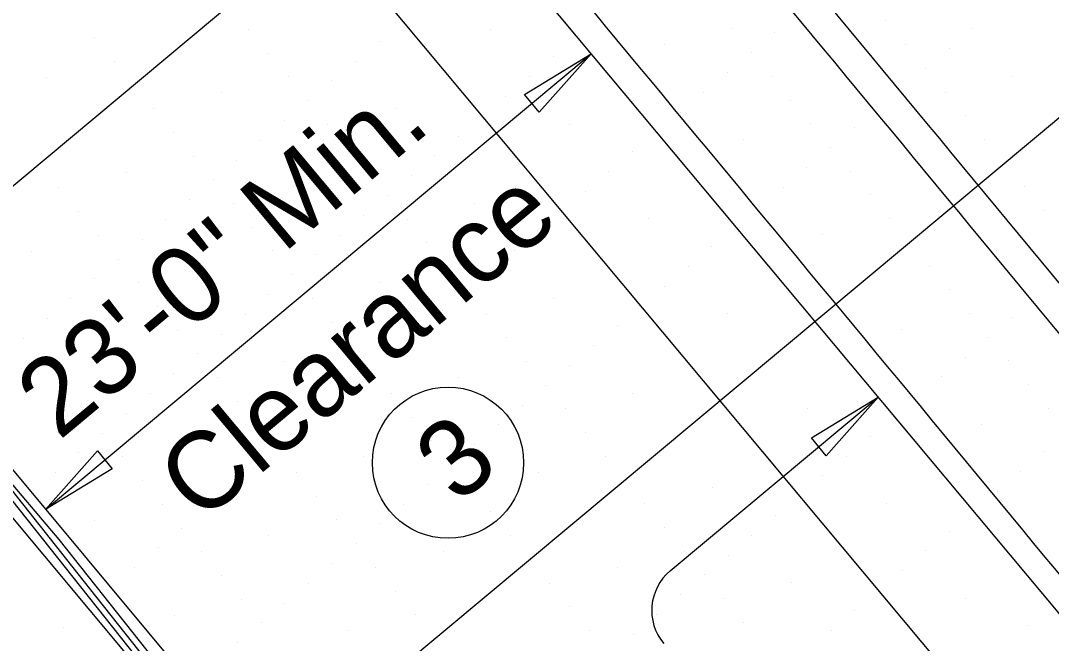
# Model space of a CAD drawing. Extents: x 2042995 to 2043795, y 305365 to 306249.
# Drawn here: x 2043315.62 to 2043348.97, y 305759.09 to 305779.25 of the extents above; entities that cross this region are included whole.
import ezdxf

# ---------------------------------------------------------------- set-up
doc = ezdxf.new("R2010")
doc.units = 0
for name, color, linetype in [('BR_AUTO DIMENSION', 7, 'Continuous'), ('BR_CONCRETE', 7, 'Continuous'), ('BR_EXIST_GROUND_CL', 7, 'Continuous'), ('BR_EXIST_GROUND_LT', 7, 'Continuous'), ('BR_EXIST_GROUND_RT', 7, 'Continuous'), ('BR_GRID DOTS', 7, 'Continuous'), ('BR_GRID LINES', 7, 'Continuous'), ('BR_PRESTRESSED BEAM', 7, 'Continuous'), ('BR_TEXT', 7, 'Continuous')]:
    doc.layers.add(name, color=color, linetype=linetype)

msp = doc.modelspace()

# ---------------------------------------------------------------- linework, layer by layer
at = {"layer": 'BR_AUTO DIMENSION'}
for p, q in [((2043320.869, 305793.992), (2043366.621, 305739.212)), ((2043303.216, 305779.248), (2043348.968, 305724.468)), ((2043316.428, 305763.429), (2043334.081, 305778.173)), ((2043336.64, 305761.438), (2043343.366, 305767.056))]:
    msp.add_line(p, q, dxfattribs=at)
for points in [[(2043331.922, 305776.858), (2043334.081, 305778.173), (2043332.402, 305776.282)], [(2043341.206, 305765.741), (2043343.366, 305767.056), (2043341.687, 305765.165)], [(2043318.587, 305764.744), (2043316.428, 305763.429), (2043318.106, 305765.319)]]:
    msp.add_lwpolyline(points, close=True, dxfattribs=at)
msp.add_arc((2043337.708, 305760.159), 1.667, 129.8684, 219.8684, dxfattribs=at)
at = {"layer": 'BR_CONCRETE'}
for points in [[(2043139.109, 306017.548), (2043148.199, 306007.16), (2043160.233, 305993.368), (2043172.245, 305979.557), (2043184.234, 305965.727), (2043196.201, 305951.879), (2043208.145, 305938.012), (2043220.067, 305924.126), (2043231.966, 305910.221), (2043243.843, 305896.297), (2043255.698, 305882.355), (2043267.529, 305868.394), (2043279.339, 305854.414), (2043291.126, 305840.415), (2043302.89, 305826.398), (2043314.632, 305812.361), (2043326.352, 305798.306), (2043338.049, 305784.233), (2043349.724, 305770.14), (2043361.376, 305756.029), (2043373.005, 305741.899), (2043384.613, 305727.75), (2043396.197, 305713.582), (2043407.76, 305699.396), (2043419.299, 305685.191), (2043430.817, 305670.967), (2043442.311, 305656.724), (2043453.784, 305642.463), (2043465.234, 305628.182), (2043476.661, 305613.883), (2043488.066, 305599.566), (2043499.448, 305585.229), (2043510.808, 305570.874), (2043522.146, 305556.5), (2043533.461, 305542.107), (2043544.753, 305527.695), (2043547.219, 305524.543)], [(2043273.14, 305860.139), (2043278.86, 305853.362), (2043290.647, 305839.364), (2043302.411, 305825.346), (2043314.153, 305811.31), (2043325.873, 305797.255), (2043337.57, 305783.181), (2043349.245, 305769.089), (2043360.897, 305754.977), (2043372.526, 305740.847), (2043384.134, 305726.698), (2043395.718, 305712.531), (2043407.281, 305698.344), (2043418.82, 305684.139), (2043425.623, 305675.744)]]:
    msp.add_spline(points, degree=3, dxfattribs=at)
at = {"layer": 'BR_EXIST_GROUND_CL'}
msp.add_lwpolyline([(2043308.08, 305802.975), (2043311.357, 305794.254), (2043312.201, 305793.367), (2043312.31, 305791.765), (2043310.711, 305789.675), (2043302.424, 305778.884), (2043307.323, 305773.564), (2043309.247, 305771.475), (2043312.233, 305767.935), (2043312.545, 305767.564), (2043317.632, 305761.139), (2043321.959, 305755.674), (2043324.878, 305751.989), (2043325.714, 305750.99), (2043328.169, 305748.055), (2043331.001, 305744.638), (2043334.846, 305739.998), (2043336.813, 305737.66), (2043338.156, 305736.064), (2043343.356, 305729.655)], dxfattribs=at)
at = {"layer": 'BR_EXIST_GROUND_LT'}
msp.add_lwpolyline([(2043306.871, 305795.372), (2043298.097, 305784.008), (2043302.538, 305779.189), (2043304.941, 305776.583), (2043307.803, 305773.186), (2043308.238, 305772.67), (2043315.324, 305763.737), (2043320.576, 305757.115), (2043320.901, 305756.726), (2043323.864, 305753.181), (2043328.979, 305747.048), (2043330.565, 305745.131), (2043331.485, 305744.037), (2043333.871, 305741.191), (2043345.181, 305727.208)], dxfattribs=at)
at = {"layer": 'BR_EXIST_GROUND_RT'}
msp.add_lwpolyline([(2043311.795, 305797.361), (2043312.912, 305786.83), (2043313.335, 305784.229), (2043315.447, 305785.237), (2043313.716, 305783.437), (2043313.135, 305782.673), (2043309.838, 305778.182), (2043306.75, 305773.76), (2043310.033, 305770.195), (2043313.561, 305766.363), (2043315.546, 305764.008), (2043316.86, 305762.451), (2043321.605, 305756.461), (2043329.201, 305746.882), (2043331.305, 305744.369), (2043332.491, 305742.951), (2043337.468, 305736.946), (2043339.175, 305734.886), (2043341.892, 305731.649), (2043342.483, 305730.946), (2043346.769, 305725.658)], dxfattribs=at)
at = {"layer": 'BR_GRID DOTS'}
for p, q in [((2043327.993, 305779.221), (2043327.993, 305779.221)), ((2043343.614, 305779.239), (2043343.614, 305779.239)), ((2043318.007, 305778.698), (2043318.007, 305778.698)), ((2043323, 305778.96), (2043323, 305778.96)), ((2043330.81, 305778.968), (2043330.81, 305778.968)), ((2043333.627, 305778.716), (2043333.627, 305778.716)), ((2043338.621, 305778.977), (2043338.621, 305778.977)), ((2043340.029, 305778.851), (2043340.029, 305778.851)), ((2043346.431, 305778.986), (2043346.431, 305778.986)), ((2043327.226, 305778.58), (2043327.226, 305778.58)), ((2043336.444, 305778.463), (2043336.444, 305778.463)), ((2043344.255, 305778.471), (2043344.255, 305778.471)), ((2043323.641, 305778.192), (2043323.641, 305778.192)), ((2043332.86, 305778.074), (2043332.86, 305778.074)), ((2043339.262, 305778.21), (2043339.262, 305778.21)), ((2043345.663, 305778.345), (2043345.663, 305778.345)), ((2043318.648, 305777.931), (2043318.648, 305777.931)), ((2043326.458, 305777.939), (2043326.458, 305777.939)), ((2043334.268, 305777.948), (2043334.268, 305777.948)), ((2043342.079, 305777.957), (2043342.079, 305777.957)), ((2043344.896, 305777.704), (2043344.896, 305777.704)), ((2043316.472, 305777.416), (2043316.472, 305777.416)), ((2043324.282, 305777.425), (2043324.282, 305777.425)), ((2043332.092, 305777.433), (2043332.092, 305777.433)), ((2043338.494, 305777.569), (2043338.494, 305777.569)), ((2043339.903, 305777.442), (2043339.903, 305777.442)), ((2043347.713, 305777.451), (2043347.713, 305777.451)), ((2043325.691, 305777.298), (2043325.691, 305777.298)), ((2043334.909, 305777.18), (2043334.909, 305777.18)), ((2043344.128, 305777.063), (2043344.128, 305777.063)), ((2043322.106, 305776.91), (2043322.106, 305776.91)), ((2043331.325, 305776.792), (2043331.325, 305776.792)), ((2043337.727, 305776.927), (2043337.727, 305776.927)), ((2043345.537, 305776.936), (2043345.537, 305776.936)), ((2043319.93, 305776.396), (2043319.93, 305776.396)), ((2043324.923, 305776.657), (2043324.923, 305776.657)), ((2043327.74, 305776.404), (2043327.74, 305776.404)), ((2043335.55, 305776.413), (2043335.55, 305776.413)), ((2043340.544, 305776.674), (2043340.544, 305776.674)), ((2043343.361, 305776.422), (2043343.361, 305776.422)), ((2043330.557, 305776.151), (2043330.557, 305776.151)), ((2043336.959, 305776.286), (2043336.959, 305776.286)), ((2043346.178, 305776.169), (2043346.178, 305776.169)), ((2043324.156, 305776.016), (2043324.156, 305776.016)), ((2043325.564, 305775.89), (2043325.564, 305775.89)), ((2043333.374, 305775.898), (2043333.374, 305775.898)), ((2043341.185, 305775.907), (2043341.185, 305775.907)), ((2043342.593, 305775.78), (2043342.593, 305775.78)), ((2043320.571, 305775.628), (2043320.571, 305775.628)), ((2043323.388, 305775.375), (2043323.388, 305775.375)), ((2043329.79, 305775.51), (2043329.79, 305775.51)), ((2043336.191, 305775.645), (2043336.191, 305775.645)), ((2043339.009, 305775.392), (2043339.009, 305775.392)), ((2043346.819, 305775.401), (2043346.819, 305775.401)), ((2043326.205, 305775.122), (2043326.205, 305775.122)), ((2043341.826, 305775.139), (2043341.826, 305775.139)), ((2043321.212, 305774.861), (2043321.212, 305774.861)), ((2043322.621, 305774.734), (2043322.621, 305774.734)), ((2043329.022, 305774.869), (2043329.022, 305774.869)), ((2043335.424, 305775.004), (2043335.424, 305775.004)), ((2043336.833, 305774.878), (2043336.833, 305774.878)), ((2043344.643, 305774.886), (2043344.643, 305774.886)), ((2043334.656, 305774.363), (2043334.656, 305774.363)), ((2043341.058, 305774.498), (2043341.058, 305774.498)), ((2043342.467, 305774.372), (2043342.467, 305774.372)), ((2043319.036, 305774.346), (2043319.036, 305774.346)), ((2043321.853, 305774.093), (2043321.853, 305774.093)), ((2043326.846, 305774.355), (2043326.846, 305774.355)), ((2043328.255, 305774.228), (2043328.255, 305774.228)), ((2043337.474, 305774.11), (2043337.474, 305774.11)), ((2043316.86, 305773.832), (2043316.86, 305773.832)), ((2043324.67, 305773.84), (2043324.67, 305773.84)), ((2043333.889, 305773.722), (2043333.889, 305773.722)), ((2043340.291, 305773.857), (2043340.291, 305773.857)), ((2043348.101, 305773.866), (2043348.101, 305773.866)), ((2043321.086, 305773.452), (2043321.086, 305773.452)), ((2043327.487, 305773.587), (2043327.487, 305773.587)), ((2043343.108, 305773.604), (2043343.108, 305773.604)), ((2043317.501, 305773.064), (2043317.501, 305773.064)), ((2043322.494, 305773.326), (2043322.494, 305773.326)), ((2043330.304, 305773.334), (2043330.304, 305773.334)), ((2043333.121, 305773.081), (2043333.121, 305773.081)), ((2043338.115, 305773.343), (2043338.115, 305773.343)), ((2043339.523, 305773.216), (2043339.523, 305773.216)), ((2043348.742, 305773.098), (2043348.742, 305773.098)), ((2043320.318, 305772.811), (2043320.318, 305772.811)), ((2043326.72, 305772.946), (2043326.72, 305772.946)), ((2043328.128, 305772.82), (2043328.128, 305772.82)), ((2043335.939, 305772.828), (2043335.939, 305772.828)), ((2043343.749, 305772.837), (2043343.749, 305772.837)), ((2043323.135, 305772.558), (2043323.135, 305772.558)), ((2043332.354, 305772.44), (2043332.354, 305772.44)), ((2043338.756, 305772.575), (2043338.756, 305772.575)), ((2043318.142, 305772.297), (2043318.142, 305772.297)), ((2043319.55, 305772.17), (2043319.55, 305772.17)), ((2043325.952, 305772.305), (2043325.952, 305772.305)), ((2043328.769, 305772.052), (2043328.769, 305772.052)), ((2043341.573, 305772.322), (2043341.573, 305772.322)), ((2043315.966, 305771.782), (2043315.966, 305771.782)), ((2043323.776, 305771.791), (2043323.776, 305771.791)), ((2043331.586, 305771.799), (2043331.586, 305771.799)), ((2043337.988, 305771.934), (2043337.988, 305771.934)), ((2043339.397, 305771.808), (2043339.397, 305771.808)), ((2043347.207, 305771.816), (2043347.207, 305771.816)), ((2043318.783, 305771.529), (2043318.783, 305771.529)), ((2043325.185, 305771.664), (2043325.185, 305771.664)), ((2043321.6, 305771.276), (2043321.6, 305771.276)), ((2043329.41, 305771.285), (2043329.41, 305771.285)), ((2043330.819, 305771.158), (2043330.819, 305771.158)), ((2043337.221, 305771.293), (2043337.221, 305771.293)), ((2043340.038, 305771.04), (2043340.038, 305771.04)), ((2043345.031, 305771.302), (2043345.031, 305771.302)), ((2043318.015, 305770.888), (2043318.015, 305770.888)), ((2043319.424, 305770.762), (2043319.424, 305770.762)), ((2043324.417, 305771.023), (2043324.417, 305771.023)), ((2043327.234, 305770.77), (2043327.234, 305770.77)), ((2043323.65, 305770.382), (2043323.65, 305770.382)), ((2043330.051, 305770.517), (2043330.051, 305770.517)), ((2043336.453, 305770.652), (2043336.453, 305770.652)), ((2043345.672, 305770.534), (2043345.672, 305770.534)), ((2043317.248, 305770.247), (2043317.248, 305770.247)), ((2043325.058, 305770.256), (2043325.058, 305770.256)), ((2043332.868, 305770.264), (2043332.868, 305770.264)), ((2043340.679, 305770.273), (2043340.679, 305770.273)), ((2043348.489, 305770.281), (2043348.489, 305770.281)), ((2043320.065, 305769.994), (2043320.065, 305769.994)), ((2043322.882, 305769.741), (2043322.882, 305769.741)), ((2043329.284, 305769.876), (2043329.284, 305769.876)), ((2043330.692, 305769.75), (2043330.692, 305769.75)), ((2043335.686, 305770.011), (2043335.686, 305770.011)), ((2043338.503, 305769.758), (2043338.503, 305769.758)), ((2043346.313, 305769.767), (2043346.313, 305769.767)), ((2043316.48, 305769.606), (2043316.48, 305769.606)), ((2043325.699, 305769.488), (2043325.699, 305769.488)), ((2043334.918, 305769.37), (2043334.918, 305769.37)), ((2043347.721, 305769.64), (2043347.721, 305769.64)), ((2043320.706, 305769.227), (2043320.706, 305769.227)), ((2043322.115, 305769.1), (2043322.115, 305769.1)), ((2043328.516, 305769.235), (2043328.516, 305769.235)), ((2043344.137, 305769.252), (2043344.137, 305769.252)), ((2043315.713, 305768.965), (2043315.713, 305768.965)), ((2043318.53, 305768.712), (2043318.53, 305768.712)), ((2043326.34, 305768.721), (2043326.34, 305768.721)), ((2043331.333, 305768.982), (2043331.333, 305768.982)), ((2043334.15, 305768.729), (2043334.15, 305768.729)), ((2043341.961, 305768.738), (2043341.961, 305768.738)), ((2043346.954, 305768.999), (2043346.954, 305768.999)), ((2043321.347, 305768.459), (2043321.347, 305768.459)), ((2043327.749, 305768.594), (2043327.749, 305768.594)), ((2043316.354, 305768.198), (2043316.354, 305768.198)), ((2043324.164, 305768.206), (2043324.164, 305768.206)), ((2043331.974, 305768.215), (2043331.974, 305768.215)), ((2043333.383, 305768.088), (2043333.383, 305768.088)), ((2043346.186, 305768.358), (2043346.186, 305768.358)), ((2043347.595, 305768.232), (2043347.595, 305768.232)), ((2043320.58, 305767.818), (2043320.58, 305767.818)), ((2043321.988, 305767.692), (2043321.988, 305767.692)), ((2043326.981, 305767.953), (2043326.981, 305767.953)), ((2043329.798, 305767.7), (2043329.798, 305767.7)), ((2043342.602, 305767.97), (2043342.602, 305767.97)), ((2043345.419, 305767.717), (2043345.419, 305767.717)), ((2043316.995, 305767.43), (2043316.995, 305767.43)), ((2043332.615, 305767.447), (2043332.615, 305767.447)), ((2043348.236, 305767.464), (2043348.236, 305767.464)), ((2043319.812, 305767.177), (2043319.812, 305767.177)), ((2043326.214, 305767.312), (2043326.214, 305767.312)), ((2043327.622, 305767.186), (2043327.622, 305767.186)), ((2043335.433, 305767.194), (2043335.433, 305767.194)), ((2043343.243, 305767.203), (2043343.243, 305767.203)), ((2043344.651, 305767.076), (2043344.651, 305767.076)), ((2043322.629, 305766.924), (2043322.629, 305766.924)), ((2043331.848, 305766.806), (2043331.848, 305766.806)), ((2043348.877, 305766.697), (2043348.877, 305766.697)), ((2043317.636, 305766.663), (2043317.636, 305766.663)), ((2043319.045, 305766.536), (2043319.045, 305766.536)), ((2043325.446, 305766.671), (2043325.446, 305766.671)), ((2043328.263, 305766.418), (2043328.263, 305766.418)), ((2043333.256, 305766.68), (2043333.256, 305766.68)), ((2043341.067, 305766.688), (2043341.067, 305766.688)), ((2043343.884, 305766.435), (2043343.884, 305766.435)), ((2043323.27, 305766.157), (2043323.27, 305766.157)), ((2043324.679, 305766.03), (2043324.679, 305766.03)), ((2043331.08, 305766.165), (2043331.08, 305766.165)), ((2043346.701, 305766.182), (2043346.701, 305766.182)), ((2043318.277, 305765.895), (2043318.277, 305765.895)), ((2043333.897, 305765.912), (2043333.897, 305765.912)), ((2043343.116, 305765.794), (2043343.116, 305765.794)), ((2043321.094, 305765.642), (2043321.094, 305765.642)), ((2043323.911, 305765.389), (2043323.911, 305765.389)), ((2043328.904, 305765.651), (2043328.904, 305765.651)), ((2043330.313, 305765.524), (2043330.313, 305765.524)), ((2043344.525, 305765.668), (2043344.525, 305765.668)), ((2043317.509, 305765.254), (2043317.509, 305765.254)), ((2043318.918, 305765.127), (2043318.918, 305765.127)), ((2043326.728, 305765.136), (2043326.728, 305765.136)), ((2043334.539, 305765.145), (2043334.539, 305765.145)), ((2043342.349, 305765.153), (2043342.349, 305765.153)), ((2043348.75, 305765.288), (2043348.75, 305765.288)), ((2043323.144, 305764.748), (2043323.144, 305764.748)), ((2043329.545, 305764.883), (2043329.545, 305764.883)), ((2043345.166, 305764.9), (2043345.166, 305764.9)), ((2043316.742, 305764.613), (2043316.742, 305764.613)), ((2043319.559, 305764.36), (2043319.559, 305764.36)), ((2043324.552, 305764.622), (2043324.552, 305764.622)), ((2043332.362, 305764.63), (2043332.362, 305764.63)), ((2043341.581, 305764.512), (2043341.581, 305764.512)), ((2043347.983, 305764.647), (2043347.983, 305764.647)), ((2043322.376, 305764.107), (2043322.376, 305764.107)), ((2043328.778, 305764.242), (2043328.778, 305764.242)), ((2043330.186, 305764.116), (2043330.186, 305764.116)), ((2043337.997, 305764.124), (2043337.997, 305764.124)), ((2043345.807, 305764.133), (2043345.807, 305764.133)), ((2043315.974, 305763.972), (2043315.974, 305763.972)), ((2043325.193, 305763.854), (2043325.193, 305763.854)), ((2043340.814, 305763.871), (2043340.814, 305763.871)), ((2043347.215, 305764.006), (2043347.215, 305764.006)), ((2043320.2, 305763.592), (2043320.2, 305763.592)), ((2043321.609, 305763.466), (2043321.609, 305763.466)), ((2043328.01, 305763.601), (2043328.01, 305763.601)), ((2043335.821, 305763.61), (2043335.821, 305763.61)), ((2043343.631, 305763.618), (2043343.631, 305763.618)), ((2043346.448, 305763.365), (2043346.448, 305763.365)), ((2043318.024, 305763.078), (2043318.024, 305763.078)), ((2043325.834, 305763.086), (2043325.834, 305763.086)), ((2043330.827, 305763.348), (2043330.827, 305763.348)), ((2043340.046, 305763.23), (2043340.046, 305763.23)), ((2043320.841, 305762.825), (2043320.841, 305762.825)), ((2043327.243, 305762.96), (2043327.243, 305762.96)), ((2043336.462, 305762.842), (2043336.462, 305762.842)), ((2043345.68, 305762.724), (2043345.68, 305762.724)), ((2043323.658, 305762.572), (2043323.658, 305762.572)), ((2043331.468, 305762.58), (2043331.468, 305762.58)), ((2043339.279, 305762.589), (2043339.279, 305762.589)), ((2043347.089, 305762.598), (2043347.089, 305762.598)), ((2043320.074, 305762.184), (2043320.074, 305762.184)), ((2043321.482, 305762.057), (2043321.482, 305762.057)), ((2043326.475, 305762.319), (2043326.475, 305762.319)), ((2043329.292, 305762.066), (2043329.292, 305762.066)), ((2043337.103, 305762.075), (2043337.103, 305762.075)), ((2043344.913, 305762.083), (2043344.913, 305762.083)), ((2043338.511, 305761.948), (2043338.511, 305761.948)), ((2043347.73, 305761.83), (2043347.73, 305761.83)), ((2043319.306, 305761.543), (2043319.306, 305761.543)), ((2043325.708, 305761.678), (2043325.708, 305761.678)), ((2043327.116, 305761.551), (2043327.116, 305761.551)), ((2043334.927, 305761.56), (2043334.927, 305761.56)), ((2043344.145, 305761.442), (2043344.145, 305761.442)), ((2043322.123, 305761.29), (2043322.123, 305761.29)), ((2043324.94, 305761.037), (2043324.94, 305761.037)), ((2043332.75, 305761.045), (2043332.75, 305761.045)), ((2043337.744, 305761.307), (2043337.744, 305761.307)), ((2043340.561, 305761.054), (2043340.561, 305761.054)), ((2043348.371, 305761.063), (2043348.371, 305761.063)), ((2043318.539, 305760.902), (2043318.539, 305760.902)), ((2043327.757, 305760.784), (2043327.757, 305760.784)), ((2043343.378, 305760.801), (2043343.378, 305760.801)), ((2043322.764, 305760.522), (2043322.764, 305760.522)), ((2043324.173, 305760.396), (2043324.173, 305760.396)), ((2043336.976, 305760.666), (2043336.976, 305760.666)), ((2043338.385, 305760.539), (2043338.385, 305760.539)), ((2043346.195, 305760.548), (2043346.195, 305760.548)), ((2043317.771, 305760.261), (2043317.771, 305760.261)), ((2043333.392, 305760.278), (2043333.392, 305760.278)), ((2043336.209, 305760.025), (2043336.209, 305760.025)), ((2043342.61, 305760.16), (2043342.61, 305760.16)), ((2043320.588, 305760.008), (2043320.588, 305760.008)), ((2043323.405, 305759.755), (2043323.405, 305759.755)), ((2043328.398, 305760.016), (2043328.398, 305760.016)), ((2043339.026, 305759.772), (2043339.026, 305759.772)), ((2043317.004, 305759.62), (2043317.004, 305759.62)), ((2043326.222, 305759.502), (2043326.222, 305759.502)), ((2043334.033, 305759.51), (2043334.033, 305759.51)), ((2043335.441, 305759.384), (2043335.441, 305759.384)), ((2043341.843, 305759.519), (2043341.843, 305759.519)), ((2043348.244, 305759.654), (2043348.244, 305759.654)), ((2043322.638, 305759.114), (2043322.638, 305759.114))]:
    msp.add_line(p, q, dxfattribs=at)
at = {"layer": 'BR_GRID LINES'}
for p, q in [((2043122.438, 306025.339), (2043554.061, 305508.544)), ((2043194.694, 305907.624), (2043538.711, 305495.723)), ((2043386.831, 305833.574), (2043233.327, 305705.368)), ((2043399.651, 305818.223), (2043246.147, 305690.018))]:
    msp.add_line(p, q, dxfattribs=at)
at = {"layer": 'BR_PRESTRESSED BEAM'}
msp.add_spline([(2043269.336, 305856.962), (2043274.734, 305850.568), (2043286.521, 305836.569), (2043298.285, 305822.551), (2043310.027, 305808.515), (2043321.747, 305794.46), (2043333.444, 305780.386), (2043345.119, 305766.294), (2043356.771, 305752.183), (2043368.4, 305738.053), (2043380.007, 305723.904), (2043391.592, 305709.736), (2043403.154, 305695.55), (2043414.694, 305681.345), (2043421.811, 305672.561)], degree=3, dxfattribs=at)
at = {"layer": 'BR_TEXT'}
msp.add_circle((2043329.45, 305764.938), 2.447, dxfattribs=at)

# ---------------------------------------------------------------- texts
for s, height, rotation, p in [('23\'-0" Min.', 2.5, 39.8684, (2043316.865, 305765.637)), ('Clearance', 2.5, 39.8684, (2043321.442, 305762.946)), ('SECTION ALONG L US 17A  US 21', 8.12508, 309.8684, (2043221.449, 305763.122)), ('3', 2.5, 39.8684, (2043329.764, 305763.561))]:
    msp.add_text(s, height=height, rotation=rotation, dxfattribs=at).set_placement(p)

doc.saveas('drawing.dxf')
